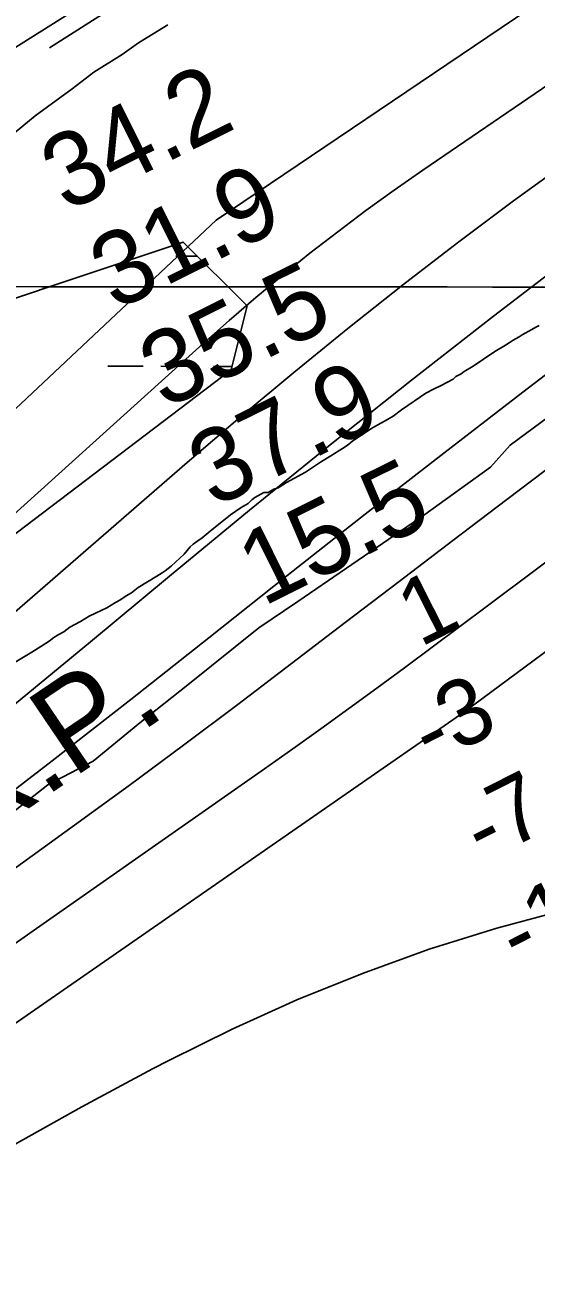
# Model space of a CAD drawing. Extents: x 3219052 to 3256913, y 800770 to 826146.
# Drawn here: x 3252675 to 3253139, y 817381 to 818510 of the extents above; entities that cross this region are included whole.
import ezdxf

# ---------------------------------------------------------------- set-up
doc = ezdxf.new("R2010")
doc.units = 0
for name, color, linetype in [('V-GRID-MAJR', 7, 'Continuous'), ('V-RIVR-EDGE', 7, 'Continuous'), ('V-RIVR-RANG', 7, 'Continuous'), ('V-ROAD-CNTR', 7, 'Continuous'), ('V-SITE-VEGE', 7, 'Continuous'), ('V-TOPO-DPTH', 7, 'Continuous'), ('V-TOPO-MAJR', 7, 'Continuous'), ('V-TOPO-MINR', 7, 'Continuous'), ('V-TOPO-WATR', 7, 'Continuous'), ('V-TOPO-WATR-IDEN', 7, 'Continuous'), ('V-WETL-SWMP', 7, 'Continuous')]:
    doc.layers.add(name, color=color, linetype=linetype)

msp = doc.modelspace()

# ---------------------------------------------------------------- linework, layer by layer
at = {"layer": 'V-GRID-MAJR'}
msp.add_spline([(3223238.921, 818307.868), (3228474.772, 818299.872), (3233710.625, 818292.637), (3238946.4790000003, 818286.164), (3244182.3340000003, 818280.452), (3249418.1890000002, 818275.502), (3254654.045, 818271.314), (3254654.046, 818271.314)], degree=3, dxfattribs=at)
at = {"layer": 'V-RIVR-EDGE'}
msp.add_lwpolyline([(3253157.6897250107, 818159.0951263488), (3253115.884465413, 818128.3362765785), (3253098.0132855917, 818108.3852243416), (3253038.3561931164, 818065.4994998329), (3252922.9702193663, 817986.2385252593), (3252887.7023049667, 817962.4183774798), (3252823.242274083, 817910.850945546), (3252779.6886349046, 817876.1843063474), (3252737.4390253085, 817841.5144426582), (3252696.091013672, 817819.8827251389), (3252659.5072465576, 817791.2843600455)], dxfattribs=at)
at = {"layer": 'V-ROAD-CNTR'}
for points in [[(3252443.832075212, 818346.929278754), (3252590.8407811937, 818441.7870890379), (3252941.24708038, 818662.2496481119), (3253254.235454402, 818864.6262433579), (3253447.278068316, 818990.5699914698), (3253475.8180112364, 819013.5769454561), (3253520.187922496, 819047.5458775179), (3253537.4048880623, 819059.5518535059), (3253579.5648037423, 819082.7718070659), (3253589.9977828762, 819087.776797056)], [(3252697.5311131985, 818488.9184921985), (3252752.5644785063, 818523.80143786), (3252781.9104637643, 818542.5848738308)]]:
    msp.add_lwpolyline(points, dxfattribs=at)
at = {"layer": 'V-SITE-VEGE'}
for p, q in [((3252778.563, 818493.5380000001), (3252805.228, 818509.8439999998)), ((3252763.4930000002, 818483.06), (3252778.563, 818493.5380000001)), ((3252737.988, 818466.756), (3252763.4930000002, 818483.06)), ((3252718.286, 818451.623), (3252737.988, 818466.756)), ((3252684.6720000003, 818427.176), (3252718.286, 818451.623)), ((3252660.3340000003, 818407.393), (3252684.6720000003, 818427.176)), ((3253123.909, 818226.5480000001), (3253118.645, 818223.707)), ((3253126.7800000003, 818228.442), (3253123.909, 818226.5479999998)), ((3253135.394, 818233.175), (3253126.7800000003, 818228.442)), ((3253139.219, 818235.545), (3253135.394, 818233.175)), ((3253142.091, 818236.962), (3253139.219, 818235.545)), ((3253111.465, 818218.968), (3253101.895, 818213.285)), ((3253114.818, 818221.34), (3253111.465, 818218.9680000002)), ((3253118.645, 818223.707), (3253114.818, 818221.34)), ((3253101.895, 818213.285), (3253082.267, 818200.014)), ((3253071.259, 818192.908), (3253066.475, 818190.542)), ((3253074.132, 818195.279), (3253071.259, 818192.9080000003)), ((3253082.267, 818200.014), (3253074.132, 818195.279)), ((3253053.076, 818182.491), (3253046.38, 818179.1820000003)), ((3253064.078, 818188.1680000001), (3253053.076, 818182.4909999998)), ((3253066.475, 818190.542), (3253064.078, 818188.1680000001)), ((3253039.203, 818175.397), (3253017.181, 818160.228)), ((3253046.38, 818179.182), (3253039.203, 818175.3969999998)), ((3253017.181, 818160.228), (3253009.518, 818154.536)), ((3252998.518, 818148.384), (3252990.86, 818144.122)), ((3253002.341, 818150.274), (3252998.518, 818148.384)), ((3253009.518, 818154.536), (3253002.341, 818150.274)), ((3252990.86, 818144.122), (3252973.147, 818132.274)), ((3252963.571, 818125.16), (3252953.042, 818118.5260000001)), ((3252967.88, 818128.002), (3252963.571, 818125.16)), ((3252973.147, 818132.274), (3252967.88, 818128.002)), ((3252953.042, 818118.5260000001), (3252944.428, 818113.316)), ((3252930.0670000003, 818103.84), (3252912.844, 818094.3740000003)), ((3252944.428, 818113.316), (3252930.0670000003, 818103.84)), ((3252912.844, 818094.3739999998), (3252905.186, 818089.6369999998)), ((3252884.147, 818080.667), (3252881.276, 818078.7699999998)), ((3252892.282, 818085.402), (3252884.147, 818080.667)), ((3252896.099, 818085.383), (3252892.282, 818085.402)), ((3252901.363, 818088.2220000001), (3252896.099, 818085.383)), ((3252905.186, 818089.637), (3252901.363, 818088.2220000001)), ((3252871.697, 818071.656), (3252862.123, 818065.0180000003)), ((3252877.919, 818075.444), (3252871.697, 818071.656)), ((3252881.276, 818078.77), (3252877.919, 818075.4440000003)), ((3252862.123, 818065.0180000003), (3252843.443, 818050.3110000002)), ((3252843.443, 818050.311), (3252836.257, 818044.1410000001)), ((3252825.245, 818036.076), (3252819.965, 818029.422)), ((3252828.1180000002, 818038.451), (3252825.245, 818036.076)), ((3252832.427, 818041.294), (3252828.1180000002, 818038.451)), ((3252836.257, 818044.1410000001), (3252832.427, 818041.294)), ((3252819.965, 818029.422), (3252807.982, 818018.5000000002)), ((3252799.841, 818012.333), (3252795.055, 818009.4929999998)), ((3252802.713, 818014.23), (3252799.841, 818012.333)), ((3252807.982, 818018.5), (3252802.713, 818014.23)), ((3252795.055, 818009.493), (3252778.307, 817999.068)), ((3252767.294, 817991.487), (3252761.5500000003, 817987.6959999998)), ((3252772.0810000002, 817994.327), (3252767.294, 817991.487)), ((3252778.307, 817999.068), (3252772.0810000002, 817994.327)), ((3252749.5870000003, 817980.591), (3252739.544, 817975.865)), ((3252757.722, 817985.3260000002), (3252749.5870000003, 817980.591)), ((3252761.5500000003, 817987.696), (3252757.722, 817985.3260000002)), ((3252725.669, 817968.2930000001), (3252716.1010000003, 817963.087)), ((3252733.804, 817973.028), (3252725.669, 817968.2930000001)), ((3252739.544, 817975.865), (3252733.804, 817973.028)), ((3252705.5700000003, 817955.981), (3252701.74, 817953.611)), ((3252710.8310000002, 817958.817), (3252705.5700000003, 817955.9809999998)), ((3252716.1010000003, 817963.087), (3252710.8310000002, 817958.817)), ((3252689.774, 817945.552), (3252681.637, 817940.34)), ((3252697.429, 817950.289), (3252689.774, 817945.552)), ((3252701.74, 817953.611), (3252697.429, 817950.289)), ((3252681.637, 817940.34), (3252664.8880000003, 817930.397))]:
    msp.add_line(p, q, dxfattribs=at)
at = {"layer": 'V-TOPO-DPTH'}
for points in [[(3253744.859765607, 818382.8930170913), (3253074.66, 817886.51), (3252546.722165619, 817520.405742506), (3252518.4501132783, 817500.8989082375), (3252490.117120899, 817481.481446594), (3252461.6927184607, 817462.1980438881), (3252433.2073759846, 817443.0040138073), (3252419.173179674, 817433.5955961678), (3252397.7721334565, 817419.0132198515), (3252376.521548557, 817404.2181716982), (3252355.496655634, 817389.1041157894), (3252334.622224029, 817373.7773880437)], [(3253744.859765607, 818382.8930170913), (3253074.66, 817886.51), (3252546.722165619, 817520.405742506), (3252518.4501132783, 817500.8989082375), (3252490.117120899, 817481.481446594), (3252461.6927184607, 817462.1980438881), (3252433.2073759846, 817443.0040138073), (3252419.173179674, 817433.5955961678), (3252397.7721334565, 817419.0132198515), (3252376.521548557, 817404.2181716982), (3252355.496655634, 817389.1041157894), (3252334.622224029, 817373.7773880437)], [(3252004.8642854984, 817378.0814777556), (3252074.779266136, 817430.6075942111), (3252144.194744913, 817483.8086403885), (3252213.2637516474, 817537.479570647), (3252282.370537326, 817591.1017592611), (3252351.533991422, 817644.6508354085), (3252420.735224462, 817698.1511699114), (3252434.650130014, 817708.8972059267), (3252510.5065493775, 817768.1462744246), (3252585.922290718, 817827.9448860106), (3252660.6770150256, 817888.5678122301), (3252734.9910613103, 817949.740281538), (3252806.575328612, 818009.3279173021), (3252879.341882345, 818069.2476565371), (3252952.5267111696, 818128.6464053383), (3253026.3389526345, 818187.263668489), (3253100.5694691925, 818245.3599412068), (3253175.523868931, 818302.5079520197)], [(3252163.617285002, 817374.6530230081), (3252196.635327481, 817399.4564268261), (3252229.5768384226, 817424.3613827), (3252262.4673283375, 817449.3340399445), (3252295.4102047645, 817474.2353794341), (3252328.4739368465, 817498.9739461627), (3252361.7189524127, 817523.4683537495), (3252395.084823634, 817547.7999885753), (3252720.368111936, 817783.1788544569), (3252769.9762768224, 817819.3917362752), (3252819.3806447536, 817855.878176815), (3252868.4793172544, 817892.7749554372), (3252917.3741928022, 817929.9452927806), (3252966.151364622, 817967.2746679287), (3253014.975427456, 818004.542491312), (3253063.8698268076, 818041.7179870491), (3253112.8111171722, 818078.831931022), (3253396.33147888, 818293.4140090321)], [(3253396.33147888, 818293.4140090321), (3253112.8111171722, 818078.831931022), (3253063.8698268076, 818041.7179870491), (3253014.975427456, 818004.542491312), (3252966.151364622, 817967.2746679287), (3252917.3741928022, 817929.9452927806), (3252868.4793172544, 817892.7749554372), (3252819.3806447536, 817855.878176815), (3252769.9762768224, 817819.3917362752), (3252720.368111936, 817783.1788544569), (3252395.084823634, 817547.7999885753), (3252361.7189524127, 817523.4683537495), (3252328.4739368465, 817498.9739461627), (3252295.4102047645, 817474.2353794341), (3252262.4673283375, 817449.3340399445), (3252229.5768384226, 817424.3613827), (3252196.635327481, 817399.4564268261), (3252163.617285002, 817374.6530230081)]]:
    msp.add_lwpolyline(points, dxfattribs=at)
at = {"layer": 'V-TOPO-MAJR'}
msp.add_lwpolyline([(3253576.629109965, 818823.9177333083), (3252848.91, 818332.66), (3252297.2817231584, 817814.1697017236), (3252282.978255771, 817800.9253638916), (3252268.545383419, 817787.8257598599), (3252253.9184036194, 817774.9432565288), (3252239.1620188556, 817762.2054869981), (3252224.259204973, 817749.6359159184), (3252209.2906336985, 817737.1457892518), (3252194.223426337, 817724.7748292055), (3252179.0904615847, 817712.4833135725), (3251754.79771952, 817370.6431546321)], dxfattribs=at)
at = {"layer": 'V-TOPO-MINR'}
for points in [[(3253533.111933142, 818717.1652807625), (3253036.6685981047, 818378.0802873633), (3253010.559757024, 818359.8367590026), (3252984.718756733, 818341.2294890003), (3252959.2795176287, 818322.076606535), (3252934.1081193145, 818302.5599824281), (3252909.335913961, 818282.5361385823), (3252884.8276179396, 818262.200392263), (3252860.7151859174, 818241.3967922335), (3252836.866663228, 818220.281289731), (3252437.2528667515, 817859.5432419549), (3252404.109531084, 817830.0318103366), (3252370.702791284, 817800.8258469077), (3252336.900945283, 817772.0780857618), (3252302.8356951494, 817743.635792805), (3252268.503119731, 817715.5087790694), (3252234.0776334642, 817687.4965313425), (3252199.512780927, 817659.6564326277), (3252164.8550175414, 817631.9310999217), (3251886.6016312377, 817410.4718309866), (3251850.4238831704, 817382.4312972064), (3251813.784029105, 817355.0254364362)], [(3253170.007384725, 818387.0187476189), (3253118.7320138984, 818349.9835210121), (3253068.1296503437, 818312.0339167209), (3253017.9759583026, 818273.4747273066), (3252968.459818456, 818234.093049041), (3252919.34453467, 818194.2250103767), (3252870.830534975, 818153.6274311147), (3252822.717391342, 818112.5434914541), (3252582.967176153, 817904.7021458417), (3252529.8485640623, 817859.2225666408), (3252476.3632326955, 817814.1839603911), (3252422.327822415, 817769.8068135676), (3252367.925692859, 817725.8706396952), (3252313.204953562, 817682.320198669), (3252258.426249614, 817638.842939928), (3252203.560598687, 817595.4754546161), (3252148.6369831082, 817552.1811515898), (3252018.6814144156, 817449.9526558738), (3251964.227194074, 817407.9940987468), (3251909.229156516, 817366.7765488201)], [(3253744.859765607, 818382.8930170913), (3253074.66, 817886.51), (3252546.722165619, 817520.405742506), (3252518.4501132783, 817500.8989082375), (3252490.117120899, 817481.481446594), (3252461.6927184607, 817462.1980438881), (3252433.2073759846, 817443.0040138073), (3252419.173179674, 817433.5955961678), (3252397.7721334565, 817419.0132198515), (3252376.521548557, 817404.2181716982), (3252355.496655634, 817389.1041157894), (3252334.622224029, 817373.7773880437)], [(3253571.2913404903, 818338.6172591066), (3253095.373409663, 817982.3310304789), (3253070.2559491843, 817963.5772521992), (3253045.1067538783, 817944.8662419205), (3253019.909956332, 817926.2193836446), (3252994.6814239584, 817907.6152933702), (3252969.3649035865, 817889.1327292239), (3252943.96281096, 817870.7694176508), (3252918.432359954, 817852.5849849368), (3252892.816336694, 817834.5198047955), (3252380.450113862, 817475.8717557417), (3252365.494000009, 817465.2835886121), (3252350.6143809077, 817454.5901683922), (3252335.8495039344, 817443.738868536), (3252321.1611217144, 817432.7823155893), (3252306.544375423, 817421.7280768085), (3252291.946628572, 817410.6488713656), (3252277.3773808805, 817399.5322159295), (3252262.827132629, 817388.3905938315), (3251872.092600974, 817088.3951638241)], [(3253175.523868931, 818302.5079520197), (3253100.5694691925, 818245.3599412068), (3253026.3389526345, 818187.263668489), (3252952.5267111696, 818128.6464053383), (3252879.341882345, 818069.2476565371), (3252806.575328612, 818009.3279173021), (3252734.9910613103, 817949.740281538), (3252660.6770150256, 817888.5678122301), (3252585.922290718, 817827.9448860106), (3252510.5065493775, 817768.1462744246), (3252434.650130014, 817708.8972059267), (3252420.735224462, 817698.1511699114), (3252351.533991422, 817644.6508354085), (3252282.370537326, 817591.1017592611), (3252213.2637516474, 817537.479570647), (3252144.194744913, 817483.8086403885), (3252074.779266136, 817430.6075942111), (3252004.8642854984, 817378.0814777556)], [(3253219.977750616, 818247.2776477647), (3253127.266020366, 818176.3213001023), (3253055.6269235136, 818121.1353880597), (3252984.2209249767, 818065.6514216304), (3252913.1645739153, 818009.7203736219), (3252842.3413211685, 817953.4912712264), (3252771.426112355, 817897.3837267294), (3252700.1552524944, 817841.7362418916), (3252628.3509160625, 817786.7788465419), (3252556.1909285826, 817732.2815108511), (3252408.530431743, 817621.8783857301), (3252357.0791342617, 817583.2415847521), (3252305.735987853, 817544.4622131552), (3252254.55506805, 817505.4689856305), (3252203.482299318, 817466.3331874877), (3252152.3224333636, 817427.3157464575), (3252100.9383219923, 817388.5986381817), (3252049.217842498, 817350.3320290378)], [(3253165.7219939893, 817706.5909020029), (3253103.7295233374, 817689.7958432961), (3253042.281210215, 817670.7534858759), (3252981.825784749, 817648.6525943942), (3252922.1426046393, 817624.7449741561), (3252863.617792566, 817598.1272607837), (3252805.8652258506, 817569.7028186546), (3252791.2280742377, 817562.0768033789), (3252727.17038529, 817527.7243064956), (3252663.6872007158, 817492.3686047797), (3252601.0657727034, 817455.5080958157), (3252539.018849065, 817417.6443820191), (3252418.4349122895, 817342.0691636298)]]:
    msp.add_lwpolyline(points, dxfattribs=at)
at = {"layer": 'V-TOPO-WATR'}
msp.add_lwpolyline([(3253396.33147888, 818293.4140090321), (3253112.8111171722, 818078.831931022), (3253063.8698268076, 818041.7179870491), (3253014.975427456, 818004.542491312), (3252966.151364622, 817967.2746679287), (3252917.3741928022, 817929.9452927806), (3252868.4793172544, 817892.7749554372), (3252819.3806447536, 817855.878176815), (3252769.9762768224, 817819.3917362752), (3252720.368111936, 817783.1788544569), (3252395.084823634, 817547.7999885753), (3252361.7189524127, 817523.4683537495), (3252328.4739368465, 817498.9739461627), (3252295.4102047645, 817474.2353794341), (3252262.4673283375, 817449.3340399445), (3252229.5768384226, 817424.3613827), (3252196.635327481, 817399.4564268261), (3252163.617285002, 817374.6530230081)], dxfattribs=at)
at = {"layer": 'V-WETL-SWMP'}
for p, q in [((3252812.294829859, 818299.8835123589), (3252831.9205423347, 818299.8423786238)), ((3252750.6773720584, 818200.0114373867), (3252782.677301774, 818199.9443684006)), ((3252798.677266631, 818199.9108339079), (3252830.6771963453, 818199.8437649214)), ((3252846.6771612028, 818199.8102304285), (3252863.245512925, 818199.7755046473))]:
    msp.add_line(p, q, dxfattribs=at)
msp.add_lwpolyline([(3250681.616, 817090.109), (3251560.149, 817574.0430000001), (3252182.387, 817994.052), (3252558.623, 818225.781), (3252819.095, 818312.679), (3252876.977, 818254.747), (3252862.506, 818196.8150000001), (3252442.858, 817878.187), (3252051.0130000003, 817579.464), (3251616.719, 817309.34)], dxfattribs=at)

# ---------------------------------------------------------------- texts
at = {"layer": 'V-RIVR-RANG'}
for s, height, rotation, p in [('34.2', 67.00000000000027, 26.398325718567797, (3252712.8011681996, 818339.337781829)), ('31.9', 67.00000000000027, 26.398325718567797, (3252757.2428943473, 818249.7565030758)), ('35.5', 67.00000000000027, 26.398325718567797, (3252802.1571682, 818160.4087818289)), ('37.9', 67.00000000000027, 26.398325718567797, (3252846.5988943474, 818070.8275030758)), ('15.5', 67.00000000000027, 26.398325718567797, (3252891.5131681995, 817981.4807818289)), ('1', 60, 26.848888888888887, (3253034.0044628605, 817944.4046400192)), ('-3', 60, 26.848888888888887, (3253043.9077083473, 817837.3373878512)), ('-7', 60, 26.848888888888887, (3253091.1147814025, 817749.1536243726)), ('-10', 60, 26.848888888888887, (3253122.936660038, 817653.1807553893))]:
    msp.add_text(s, height=height, rotation=rotation, dxfattribs=at).set_placement(p)
at = {"layer": 'V-TOPO-WATR-IDEN'}
msp.add_text('L.W.R.P.', height=82.99999999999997, rotation=34.089761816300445, dxfattribs=at).set_placement((3252437.7164315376, 817635.2532764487))

doc.saveas('drawing.dxf')
